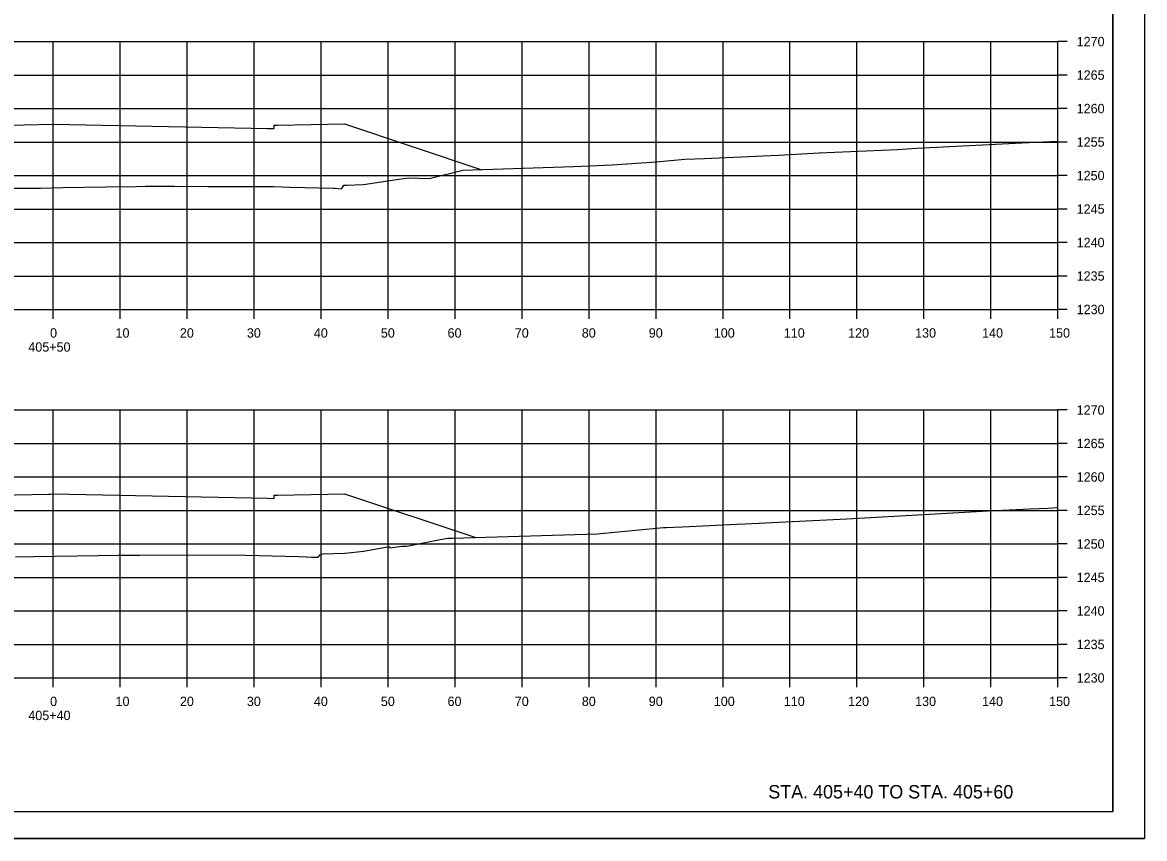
# Model space of a CAD drawing. Extents: x -70 to 701944, y -4 to 666871.
# Drawn here: x 669211.5 to 669379, y 663062.2 to 663184.1 of the extents above; entities that cross this region are included whole.
import ezdxf

# ---------------------------------------------------------------- set-up
doc = ezdxf.new("R2010")
doc.units = 0
for name, color, linetype in [('R_Axis', 7, 'Continuous'), ('R_Axis Annot', 7, 'Continuous'), ('R_Border', 7, 'Continuous'), ('R_Draft', 7, 'Continuous'), ('R_Exist Surface', 7, 'Continuous'), ('R_Fin Surface', 7, 'Continuous'), ('R_Grid', 7, 'Continuous'), ('R_No Plot', 7, 'Continuous')]:
    doc.layers.add(name, color=color, linetype=linetype)

msp = doc.modelspace()

# ---------------------------------------------------------------- linework, layer by layer
at = {"layer": 'R_Axis'}
for p, q in [((669366.07, 663141.23), (669366.07, 663181.23)), ((669367.47, 663181.23), (669366.07, 663181.23)), ((669367.47, 663176.23), (669366.07, 663176.23)), ((669367.47, 663171.23), (669366.07, 663171.23)), ((669367.47, 663166.23), (669366.07, 663166.23)), ((669367.47, 663161.23), (669366.07, 663161.23)), ((669367.47, 663156.23), (669366.07, 663156.23)), ((669367.47, 663151.23), (669366.07, 663151.23)), ((669367.47, 663146.23), (669366.07, 663146.23)), ((669066.07, 663141.23), (669366.07, 663141.23)), ((669216.07, 663139.83), (669216.07, 663141.23)), ((669226.07, 663139.83), (669226.07, 663141.23)), ((669236.07, 663139.83), (669236.07, 663141.23)), ((669246.07, 663139.83), (669246.07, 663141.23)), ((669256.07, 663139.83), (669256.07, 663141.23)), ((669266.07, 663139.83), (669266.07, 663141.23)), ((669276.07, 663139.83), (669276.07, 663141.23)), ((669286.07, 663139.83), (669286.07, 663141.23)), ((669296.07, 663139.83), (669296.07, 663141.23)), ((669306.07, 663139.83), (669306.07, 663141.23)), ((669316.07, 663139.83), (669316.07, 663141.23)), ((669326.07, 663139.83), (669326.07, 663141.23)), ((669336.07, 663139.83), (669336.07, 663141.23)), ((669346.07, 663139.83), (669346.07, 663141.23)), ((669356.07, 663139.83), (669356.07, 663141.23)), ((669366.07, 663139.83), (669366.07, 663141.23)), ((669367.47, 663141.23), (669366.07, 663141.23)), ((669366.07, 663086.23), (669366.07, 663126.23)), ((669367.47, 663126.23), (669366.07, 663126.23)), ((669367.47, 663121.23), (669366.07, 663121.23)), ((669367.47, 663116.23), (669366.07, 663116.23)), ((669367.47, 663111.23), (669366.07, 663111.23)), ((669367.47, 663106.23), (669366.07, 663106.23)), ((669367.47, 663101.23), (669366.07, 663101.23)), ((669367.47, 663096.23), (669366.07, 663096.23)), ((669367.47, 663091.23), (669366.07, 663091.23)), ((669066.07, 663086.23), (669366.07, 663086.23)), ((669216.07, 663084.83), (669216.07, 663086.23)), ((669226.07, 663084.83), (669226.07, 663086.23)), ((669236.07, 663084.83), (669236.07, 663086.23)), ((669246.07, 663084.83), (669246.07, 663086.23)), ((669256.07, 663084.83), (669256.07, 663086.23)), ((669266.07, 663084.83), (669266.07, 663086.23)), ((669276.07, 663084.83), (669276.07, 663086.23)), ((669286.07, 663084.83), (669286.07, 663086.23)), ((669296.07, 663084.83), (669296.07, 663086.23)), ((669306.07, 663084.83), (669306.07, 663086.23)), ((669316.07, 663084.83), (669316.07, 663086.23)), ((669326.07, 663084.83), (669326.07, 663086.23)), ((669336.07, 663084.83), (669336.07, 663086.23)), ((669346.07, 663084.83), (669346.07, 663086.23)), ((669356.07, 663084.83), (669356.07, 663086.23)), ((669366.07, 663084.83), (669366.07, 663086.23)), ((669367.47, 663086.23), (669366.07, 663086.23))]:
    msp.add_line(p, q, dxfattribs=at)
at = {"layer": 'R_Border'}
for q in [(669374.25, 663271.69), (669058.07, 663066.23)]:
    msp.add_line((669374.25, 663066.23), q, dxfattribs=at)
at = {"layer": 'R_Exist Surface'}
for points in [[(669209.23, 663159.36), (669213.84, 663159.36), (669214.16, 663159.36), (669217.51, 663159.42), (669223.92, 663159.54), (669228.48, 663159.61), (669229.84, 663159.62), (669231.11, 663159.62), (669234.14, 663159.64), (669239.22, 663159.6), (669246.27, 663159.57), (669248.96, 663159.57), (669251.4, 663159.51), (669257.91, 663159.36), (669258.04, 663159.36), (669258.15, 663159.36), (669259.11, 663159.25), (669259.15, 663159.3), (669259.47, 663159.8), (669259.54, 663159.81), (669259.54, 663159.81), (669259.84, 663159.81), (669259.84, 663159.81), (669262.39, 663159.88), (669267.67, 663160.69), (669269.15, 663160.88), (669272.19, 663160.81), (669277.24, 663162.01), (669293.75, 663162.56), (669299.51, 663162.82), (669306.07, 663163.29), (669310.39, 663163.66), (669313.31, 663163.79), (669322.11, 663164.17), (669324.37, 663164.29), (669330.42, 663164.6), (669342.11, 663165.14), (669345.02, 663165.31), (669360.68, 663166.13), (669362.76, 663166.21), (669366.07, 663166.34)], [(669210.45, 663104.32), (669213.16, 663104.37), (669222.79, 663104.51), (669225.75, 663104.55), (669226.42, 663104.56), (669229.01, 663104.57), (669234.25, 663104.58), (669244.76, 663104.53), (669246.82, 663104.48), (669252.69, 663104.34), (669253.82, 663104.31), (669254.65, 663104.27), (669255.44, 663104.26), (669255.63, 663104.24), (669255.92, 663104.6), (669255.99, 663104.71), (669256.14, 663104.71), (669256.37, 663104.73), (669256.37, 663104.74), (669259.62, 663104.83), (669262.46, 663105.13), (669266.22, 663105.87), (669266.34, 663105.67), (669268.14, 663105.88), (669268.88, 663105.88), (669274.09, 663106.94), (669275.01, 663107.09), (669275.67, 663107.1), (669297.3, 663107.75), (669306.7, 663108.61), (669307.19, 663108.66), (669307.6, 663108.68), (669310, 663108.79), (669318.11, 663109.16), (669319.36, 663109.21), (669334.57, 663110), (669340.73, 663110.31), (669355.66, 663111.16), (669361.95, 663111.48), (669364.54, 663111.59), (669366.07, 663111.68)]]:
    msp.add_lwpolyline(points, dxfattribs=at)
at = {"layer": 'R_Fin Surface'}
for points in [[(669210.15, 663168.77), (669211.72, 663168.8), (669216.07, 663168.89), (669248.07, 663168.25), (669249.07, 663168.23), (669249.08, 663168.73), (669249.58, 663168.73), (669254.58, 663168.83), (669259.58, 663168.93), (669280.06, 663162.1)], [(669197.88, 663113.33), (669215.44, 663113.68), (669215.65, 663113.68), (669216.07, 663113.69), (669248.07, 663113.05), (669249.07, 663113.03), (669249.08, 663113.53), (669249.58, 663113.53), (669254.58, 663113.63), (669259.58, 663113.73), (669279.16, 663107.2)]]:
    msp.add_lwpolyline(points, dxfattribs=at)
at = {"layer": 'R_Grid'}
for p, q in [((669066.07, 663181.23), (669366.07, 663181.23)), ((669216.07, 663141.23), (669216.07, 663181.23)), ((669226.07, 663141.23), (669226.07, 663181.23)), ((669236.07, 663141.23), (669236.07, 663181.23)), ((669246.07, 663141.23), (669246.07, 663181.23)), ((669256.07, 663141.23), (669256.07, 663181.23)), ((669266.07, 663141.23), (669266.07, 663181.23)), ((669276.07, 663141.23), (669276.07, 663181.23)), ((669286.07, 663141.23), (669286.07, 663181.23)), ((669296.07, 663141.23), (669296.07, 663181.23)), ((669306.07, 663141.23), (669306.07, 663181.23)), ((669316.07, 663141.23), (669316.07, 663181.23)), ((669326.07, 663141.23), (669326.07, 663181.23)), ((669336.07, 663141.23), (669336.07, 663181.23)), ((669346.07, 663141.23), (669346.07, 663181.23)), ((669356.07, 663141.23), (669356.07, 663181.23)), ((669366.07, 663141.23), (669366.07, 663181.23)), ((669066.07, 663176.23), (669366.07, 663176.23)), ((669066.07, 663171.23), (669366.07, 663171.23)), ((669066.07, 663166.23), (669366.07, 663166.23)), ((669066.07, 663161.23), (669366.07, 663161.23)), ((669066.07, 663156.23), (669366.07, 663156.23)), ((669066.07, 663151.23), (669366.07, 663151.23)), ((669066.07, 663146.23), (669366.07, 663146.23)), ((669066.07, 663141.23), (669366.07, 663141.23)), ((669066.07, 663126.23), (669366.07, 663126.23)), ((669216.07, 663086.23), (669216.07, 663126.23)), ((669226.07, 663086.23), (669226.07, 663126.23)), ((669236.07, 663086.23), (669236.07, 663126.23)), ((669246.07, 663086.23), (669246.07, 663126.23)), ((669256.07, 663086.23), (669256.07, 663126.23)), ((669266.07, 663086.23), (669266.07, 663126.23)), ((669276.07, 663086.23), (669276.07, 663126.23)), ((669286.07, 663086.23), (669286.07, 663126.23)), ((669296.07, 663086.23), (669296.07, 663126.23)), ((669306.07, 663086.23), (669306.07, 663126.23)), ((669316.07, 663086.23), (669316.07, 663126.23)), ((669326.07, 663086.23), (669326.07, 663126.23)), ((669336.07, 663086.23), (669336.07, 663126.23)), ((669346.07, 663086.23), (669346.07, 663126.23)), ((669356.07, 663086.23), (669356.07, 663126.23)), ((669366.07, 663086.23), (669366.07, 663126.23)), ((669066.07, 663121.23), (669366.07, 663121.23)), ((669066.07, 663116.23), (669366.07, 663116.23)), ((669066.07, 663111.23), (669366.07, 663111.23)), ((669066.07, 663106.23), (669366.07, 663106.23)), ((669066.07, 663101.23), (669366.07, 663101.23)), ((669066.07, 663096.23), (669366.07, 663096.23)), ((669066.07, 663091.23), (669366.07, 663091.23)), ((669066.07, 663086.23), (669366.07, 663086.23))]:
    msp.add_line(p, q, dxfattribs=at)
at = {"layer": 'R_No Plot'}
msp.add_line((669045.67, 663062.25), (669379, 663062.25), dxfattribs=at)
for points in [[(669045.66, 663275.58), (669379, 663275.58), (669379, 663062.25), (669045.66, 663062.25)], [(669291.99, 663271.69), (669291.99, 663261.81), (669327.72, 663261.81), (669327.72, 663258.89), (669350.92, 663258.89), (669350.92, 663234.56), (669374.25, 663234.56), (669374.25, 663066.23), (669058.07, 663066.23), (669058.07, 663271.69)]]:
    msp.add_lwpolyline(points, close=True, dxfattribs=at)

# ---------------------------------------------------------------- texts
at = {"layer": 'R_Axis Annot'}
for s, p in [('1270', (669368.87, 663180.53)), ('1265', (669368.87, 663175.53)), ('1260', (669368.87, 663170.53)), ('1255', (669368.87, 663165.53)), ('1250', (669368.87, 663160.53)), ('1245', (669368.87, 663155.53)), ('1240', (669368.87, 663150.53)), ('1235', (669368.87, 663145.53)), ('1230', (669368.87, 663140.53)), ('0', (669215.61, 663137.03)), ('10', (669225.38, 663137.03)), ('20', (669234.99, 663137.03)), ('30', (669244.99, 663137.03)), ('40', (669254.99, 663137.03)), ('50', (669264.99, 663137.03)), ('60', (669274.95, 663137.03)), ('70', (669284.99, 663137.03)), ('80', (669294.99, 663137.03)), ('90', (669304.99, 663137.03)), ('100', (669314.7, 663137.03)), ('110', (669325.15, 663137.03)), ('120', (669334.75, 663137.03)), ('130', (669344.75, 663137.03)), ('140', (669354.75, 663137.03)), ('150', (669364.75, 663137.03)), ('405+50', (669212.36, 663134.93)), ('1270', (669368.87, 663125.53)), ('1265', (669368.87, 663120.53)), ('1260', (669368.87, 663115.53)), ('1255', (669368.87, 663110.53)), ('1250', (669368.87, 663105.53)), ('1245', (669368.87, 663100.53)), ('1240', (669368.87, 663095.53)), ('1235', (669368.87, 663090.53)), ('1230', (669368.87, 663085.53)), ('0', (669215.61, 663082.03)), ('10', (669225.38, 663082.03)), ('20', (669234.99, 663082.03)), ('30', (669244.99, 663082.03)), ('40', (669254.99, 663082.03)), ('50', (669264.99, 663082.03)), ('60', (669274.95, 663082.03)), ('70', (669284.99, 663082.03)), ('80', (669294.99, 663082.03)), ('90', (669304.99, 663082.03)), ('100', (669314.7, 663082.03)), ('110', (669325.15, 663082.03)), ('120', (669334.75, 663082.03)), ('130', (669344.75, 663082.03)), ('140', (669354.75, 663082.03)), ('150', (669364.75, 663082.03)), ('405+40', (669212.36, 663079.93))]:
    msp.add_text(s, height=1.4, dxfattribs=at).set_placement(p)
at = {"layer": 'R_Draft'}
msp.add_text('STA. 405+40 TO STA. 405+60', height=2, dxfattribs=at).set_placement((669322.83, 663068.23))

doc.saveas('drawing.dxf')
